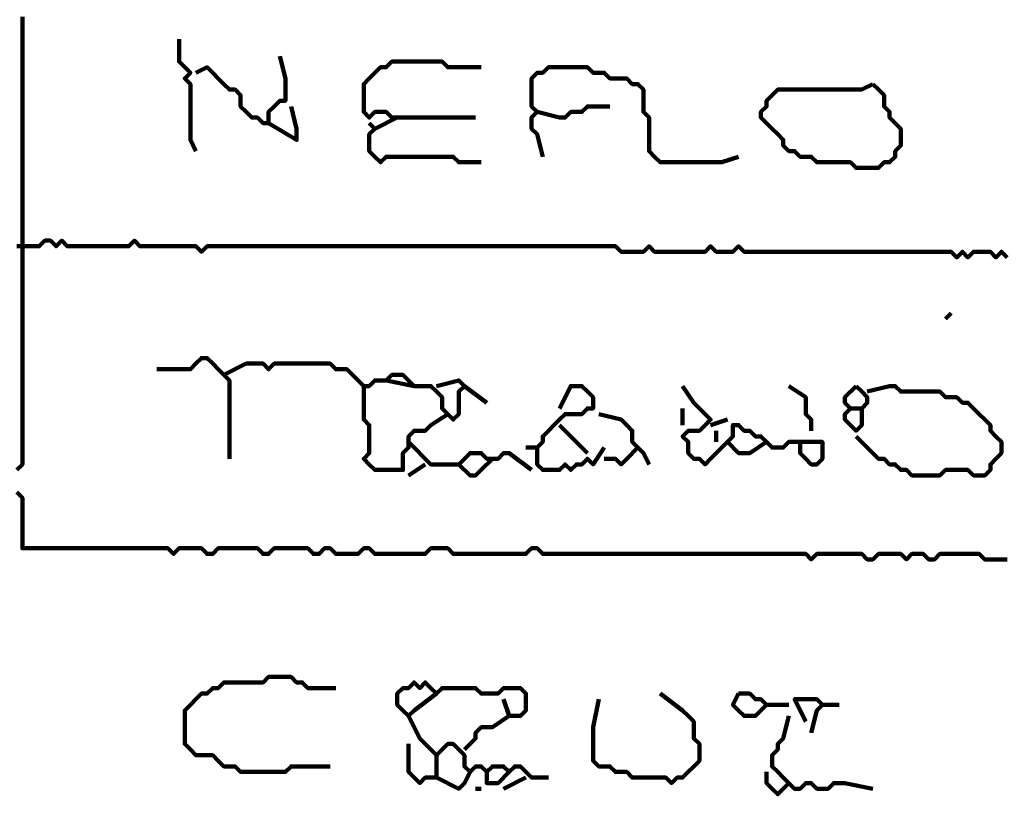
# Model space of a CAD drawing. Header units: metres. Extents: x 1959 to 4131, y 3282 to 4313.
# Tile 275 of 356: x 2430.17 to 2431.79, y 4290.45 to 4291.73. Entities that reach past the tile are written whole.
import ezdxf

# ---------------------------------------------------------------- set-up
doc = ezdxf.new("R2010")
doc.units = ezdxf.units.M
doc.layers.add('P', color=250, linetype='Continuous', lineweight=100)

msp = doc.modelspace()

# ---------------------------------------------------------------- linework, layer by layer
at = {"layer": 'P', "color": 0, "linetype": 'Continuous'}
for points in [[(2430.1709, 4291.7361), (2430.1709, 4291.7269), (2430.1709, 4291.7176), (2430.1709, 4291.7084), (2430.1709, 4291.6992), (2430.1709, 4291.6899), (2430.1709, 4291.6807), (2430.1709, 4291.6715), (2430.1709, 4291.6623), (2430.1709, 4291.653), (2430.1709, 4291.6438), (2430.1709, 4291.6346), (2430.1709, 4291.6253), (2430.1709, 4291.6161), (2430.1709, 4291.6069), (2430.1709, 4291.5976), (2430.1709, 4291.5884), (2430.1709, 4291.5792), (2430.1709, 4291.5699), (2430.1709, 4291.5607), (2430.1709, 4291.5515), (2430.1709, 4291.5423), (2430.1709, 4291.533), (2430.1709, 4291.5238), (2430.1709, 4291.5146), (2430.1709, 4291.5053), (2430.1709, 4291.4961), (2430.1709, 4291.4869), (2430.1709, 4291.4776), (2430.1709, 4291.4684), (2430.1709, 4291.4592), (2430.1709, 4291.4499), (2430.1709, 4291.4407), (2430.1709, 4291.4315), (2430.1709, 4291.4223), (2430.1709, 4291.413), (2430.1709, 4291.4038), (2430.1709, 4291.3946), (2430.1709, 4291.3853), (2430.1709, 4291.3761), (2430.1709, 4291.3669), (2430.1709, 4291.3576), (2430.1709, 4291.3484), (2430.1709, 4291.3392), (2430.1709, 4291.3299), (2430.1709, 4291.3207), (2430.1709, 4291.3115), (2430.1709, 4291.3023), (2430.1709, 4291.293), (2430.1709, 4291.2838), (2430.1709, 4291.2746), (2430.1709, 4291.2653), (2430.1709, 4291.2561), (2430.1709, 4291.2469), (2430.1709, 4291.2376), (2430.1709, 4291.2284), (2430.1709, 4291.2192), (2430.1709, 4291.2099), (2430.1709, 4291.2007), (2430.1709, 4291.1915), (2430.1709, 4291.1823), (2430.1709, 4291.173), (2430.1709, 4291.1638), (2430.1709, 4291.1546), (2430.1709, 4291.1453), (2430.1709, 4291.1361), (2430.1709, 4291.1269), (2430.1709, 4291.1176), (2430.1709, 4291.1084), (2430.1709, 4291.0992), (2430.1709, 4291.0899), (2430.1709, 4291.0807), (2430.1709, 4291.0715), (2430.1709, 4291.0623), (2430.1709, 4291.053), (2430.1709, 4291.0438), (2430.1709, 4291.0346), (2430.1709, 4291.0253), (2430.1709, 4291.0161), (2430.1709, 4291.0069), (2430.1709, 4290.9976), (2430.1617, 4290.9884)], [(2430.4294, 4291.6992), (2430.4294, 4291.6623), (2430.4386, 4291.653), (2430.4479, 4291.6438), (2430.4386, 4291.6346), (2430.4479, 4291.6253), (2430.4479, 4291.6161), (2430.4479, 4291.6069), (2430.4479, 4291.5976), (2430.4479, 4291.5884), (2430.4479, 4291.5792), (2430.4479, 4291.5699), (2430.4479, 4291.5607), (2430.4479, 4291.5515), (2430.4479, 4291.5423), (2430.4479, 4291.533), (2430.4571, 4291.5146)], [(2430.5956, 4291.6715), (2430.6048, 4291.6346), (2430.6048, 4291.6253), (2430.6048, 4291.6161), (2430.6048, 4291.6069), (2430.6048, 4291.5976), (2430.5956, 4291.5976), (2430.5863, 4291.5884), (2430.5771, 4291.5792), (2430.5771, 4291.5699), (2430.5771, 4291.5607), (2430.5679, 4291.5607), (2430.5586, 4291.5699), (2430.5494, 4291.5699), (2430.5402, 4291.5792), (2430.5309, 4291.5884), (2430.5309, 4291.5976), (2430.5309, 4291.6069), (2430.5217, 4291.6161), (2430.5125, 4291.6161), (2430.5032, 4291.6253), (2430.494, 4291.6346), (2430.4848, 4291.6438), (2430.4756, 4291.653), (2430.4571, 4291.6438)], [(2430.9186, 4291.5699), (2430.8817, 4291.5699), (2430.8725, 4291.5699), (2430.8632, 4291.5699), (2430.854, 4291.5699), (2430.8448, 4291.5699), (2430.8356, 4291.5699), (2430.8263, 4291.5699), (2430.8171, 4291.5699), (2430.8079, 4291.5699), (2430.7986, 4291.5699), (2430.7894, 4291.5699), (2430.7802, 4291.5699), (2430.7709, 4291.5792), (2430.7617, 4291.5792), (2430.7525, 4291.5792), (2430.7432, 4291.5699), (2430.734, 4291.5792), (2430.734, 4291.5884), (2430.734, 4291.5976), (2430.734, 4291.6069), (2430.734, 4291.6161), (2430.734, 4291.6253), (2430.7432, 4291.6346), (2430.7525, 4291.6438), (2430.7617, 4291.653), (2430.7709, 4291.653), (2430.7802, 4291.6623), (2430.7894, 4291.6623), (2430.7986, 4291.6623), (2430.8079, 4291.6623), (2430.8171, 4291.6623), (2430.8263, 4291.6623), (2430.8356, 4291.6623), (2430.8448, 4291.6623), (2430.854, 4291.6623), (2430.8632, 4291.6623), (2430.8725, 4291.653), (2430.8817, 4291.653), (2430.8909, 4291.653), (2430.9279, 4291.653)], [(2431.0294, 4291.5053), (2431.0202, 4291.5423), (2431.0109, 4291.5515), (2431.0109, 4291.5607), (2431.0109, 4291.5699), (2431.0202, 4291.5792), (2431.0109, 4291.5884), (2431.0109, 4291.5976), (2431.0109, 4291.6069), (2431.0109, 4291.6161), (2431.0109, 4291.6253), (2431.0109, 4291.6346), (2431.0202, 4291.6438), (2431.0294, 4291.6438), (2431.0386, 4291.653), (2431.0479, 4291.653), (2431.0571, 4291.653), (2431.0663, 4291.653), (2431.0756, 4291.653), (2431.0848, 4291.653), (2431.094, 4291.653), (2431.1032, 4291.653), (2431.1125, 4291.6438), (2431.1217, 4291.6438), (2431.1309, 4291.6438), (2431.1402, 4291.6346), (2431.1494, 4291.6346), (2431.1586, 4291.6346), (2431.1679, 4291.6346), (2431.1771, 4291.6253), (2431.1863, 4291.6253), (2431.1956, 4291.6161), (2431.1956, 4291.6069), (2431.1956, 4291.5976), (2431.1956, 4291.5884), (2431.1956, 4291.5792), (2431.2048, 4291.5699), (2431.2048, 4291.5607), (2431.2048, 4291.5515), (2431.2048, 4291.5423), (2431.2048, 4291.533), (2431.2048, 4291.5238), (2431.2048, 4291.5146), (2431.214, 4291.5053), (2431.2232, 4291.4961), (2431.2325, 4291.4961), (2431.2417, 4291.4961), (2431.2509, 4291.4961), (2431.2602, 4291.4961), (2431.2694, 4291.4961), (2431.2786, 4291.4961), (2431.2879, 4291.4961), (2431.2971, 4291.4961), (2431.3063, 4291.4961), (2431.3156, 4291.4961), (2431.3248, 4291.4961), (2431.3525, 4291.5053)], [(2431.574, 4291.6253), (2431.5832, 4291.6161), (2431.5925, 4291.6069), (2431.5925, 4291.5976), (2431.5925, 4291.5884), (2431.6017, 4291.5792), (2431.6017, 4291.5699), (2431.6109, 4291.5607), (2431.6202, 4291.5515), (2431.6202, 4291.5423), (2431.6202, 4291.533), (2431.6202, 4291.5238), (2431.6109, 4291.5146), (2431.6109, 4291.5053), (2431.6017, 4291.4961), (2431.5925, 4291.4961), (2431.5832, 4291.4869), (2431.574, 4291.4869), (2431.5648, 4291.4869), (2431.5556, 4291.4869), (2431.5463, 4291.4869), (2431.5371, 4291.4961), (2431.5279, 4291.4961), (2431.5186, 4291.4961), (2431.5094, 4291.4961), (2431.5002, 4291.4961), (2431.4909, 4291.4961), (2431.4817, 4291.4961), (2431.4725, 4291.5053), (2431.4632, 4291.5053), (2431.454, 4291.5053), (2431.4448, 4291.5146), (2431.4356, 4291.5146), (2431.4263, 4291.5238), (2431.4263, 4291.533), (2431.4171, 4291.5423), (2431.4079, 4291.5515), (2431.3986, 4291.5607), (2431.3894, 4291.5699), (2431.3894, 4291.5792), (2431.3986, 4291.5884), (2431.3986, 4291.5976), (2431.4079, 4291.6069), (2431.4171, 4291.6161), (2431.4263, 4291.6161), (2431.4356, 4291.6161), (2431.4448, 4291.6161), (2431.454, 4291.6161), (2431.4632, 4291.6161), (2431.4725, 4291.6161), (2431.4817, 4291.6161), (2431.4909, 4291.6161), (2431.5002, 4291.6161), (2431.5094, 4291.6161), (2431.5186, 4291.6161), (2431.5279, 4291.6161), (2431.5371, 4291.6161), (2431.5463, 4291.6161), (2431.5556, 4291.6161), (2431.574, 4291.6253)], [(2430.614, 4291.5884), (2430.6232, 4291.5515), (2430.6232, 4291.5423), (2430.6232, 4291.533), (2430.5771, 4291.5607)], [(2431.0202, 4291.5792), (2431.0571, 4291.5699), (2431.0663, 4291.5699), (2431.0756, 4291.5792), (2431.0848, 4291.5792), (2431.094, 4291.5792), (2431.1032, 4291.5884), (2431.1125, 4291.5884), (2431.1402, 4291.5884)], [(2430.7894, 4291.5699), (2430.7525, 4291.5515), (2430.7432, 4291.5423), (2430.7432, 4291.533), (2430.7432, 4291.5238), (2430.7432, 4291.5146), (2430.7525, 4291.5053), (2430.7617, 4291.4961), (2430.7709, 4291.5053), (2430.7802, 4291.5053), (2430.7894, 4291.5053), (2430.7986, 4291.5053), (2430.8079, 4291.5053), (2430.8171, 4291.5053), (2430.8263, 4291.5053), (2430.8356, 4291.5053), (2430.8448, 4291.5053), (2430.854, 4291.5053), (2430.8632, 4291.5053), (2430.8725, 4291.5053), (2430.8817, 4291.5053), (2430.8909, 4291.4961), (2430.9002, 4291.4961), (2430.9094, 4291.4961), (2430.9279, 4291.4961)], [(2430.7432, 4291.5607), (2430.7525, 4291.5515)], [(2430.1617, 4291.3576), (2430.1709, 4291.3576), (2430.1802, 4291.3576), (2430.1894, 4291.3576), (2430.1986, 4291.3576), (2430.2079, 4291.3669), (2430.2171, 4291.3669), (2430.2263, 4291.3576), (2430.2356, 4291.3669), (2430.2448, 4291.3576), (2430.254, 4291.3576), (2430.2632, 4291.3576), (2430.2725, 4291.3576), (2430.2817, 4291.3576), (2430.2909, 4291.3576), (2430.3002, 4291.3576), (2430.3094, 4291.3576), (2430.3186, 4291.3576), (2430.3279, 4291.3576), (2430.3371, 4291.3576), (2430.3463, 4291.3576), (2430.3556, 4291.3669), (2430.3648, 4291.3576), (2430.374, 4291.3576), (2430.3832, 4291.3576), (2430.3925, 4291.3576), (2430.4017, 4291.3576), (2430.4109, 4291.3576), (2430.4202, 4291.3576), (2430.4294, 4291.3576), (2430.4386, 4291.3576), (2430.4479, 4291.3576), (2430.4571, 4291.3576), (2430.4663, 4291.3484), (2430.4756, 4291.3576), (2430.4848, 4291.3576), (2430.494, 4291.3576), (2430.5032, 4291.3576), (2430.5125, 4291.3576), (2430.5217, 4291.3576), (2430.5309, 4291.3576), (2430.5402, 4291.3576), (2430.5494, 4291.3576), (2430.5586, 4291.3576), (2430.5679, 4291.3576), (2430.5771, 4291.3576), (2430.5863, 4291.3576), (2430.5956, 4291.3576), (2430.6048, 4291.3576), (2430.614, 4291.3576), (2430.6232, 4291.3576), (2430.6325, 4291.3576), (2430.6417, 4291.3576), (2430.6509, 4291.3576), (2430.6602, 4291.3576), (2430.6694, 4291.3576), (2430.6786, 4291.3576), (2430.6879, 4291.3576), (2430.6971, 4291.3576), (2430.7063, 4291.3576), (2430.7156, 4291.3576), (2430.7248, 4291.3576), (2430.734, 4291.3576), (2430.7432, 4291.3576), (2430.7525, 4291.3576), (2430.7617, 4291.3576), (2430.7709, 4291.3576), (2430.7802, 4291.3576), (2430.7894, 4291.3576), (2430.7986, 4291.3576), (2430.8079, 4291.3576), (2430.8171, 4291.3576), (2430.8263, 4291.3576), (2430.8356, 4291.3576), (2430.8448, 4291.3576), (2430.854, 4291.3576), (2430.8632, 4291.3576), (2430.8725, 4291.3576), (2430.8817, 4291.3576), (2430.8909, 4291.3576), (2430.9002, 4291.3576), (2430.9094, 4291.3576), (2430.9186, 4291.3576), (2430.9279, 4291.3576), (2430.9371, 4291.3576), (2430.9463, 4291.3576), (2430.9556, 4291.3576), (2430.9648, 4291.3576), (2430.974, 4291.3576), (2430.9832, 4291.3576), (2430.9925, 4291.3576), (2431.0017, 4291.3576), (2431.0109, 4291.3576), (2431.0202, 4291.3576), (2431.0294, 4291.3576), (2431.0386, 4291.3576), (2431.0479, 4291.3576), (2431.0571, 4291.3576), (2431.0663, 4291.3576), (2431.0756, 4291.3576), (2431.0848, 4291.3576), (2431.094, 4291.3576), (2431.1032, 4291.3576), (2431.1125, 4291.3576), (2431.1217, 4291.3576), (2431.1309, 4291.3576), (2431.1402, 4291.3576), (2431.1494, 4291.3576), (2431.1586, 4291.3484), (2431.1679, 4291.3484), (2431.1771, 4291.3484), (2431.1863, 4291.3484), (2431.1956, 4291.3484), (2431.2048, 4291.3576), (2431.214, 4291.3484), (2431.2232, 4291.3484), (2431.2325, 4291.3484), (2431.2417, 4291.3484), (2431.2509, 4291.3484), (2431.2602, 4291.3484), (2431.2694, 4291.3484), (2431.2786, 4291.3484), (2431.2879, 4291.3484), (2431.2971, 4291.3484), (2431.3063, 4291.3576), (2431.3156, 4291.3484), (2431.3248, 4291.3484), (2431.334, 4291.3484), (2431.3432, 4291.3484), (2431.3525, 4291.3576), (2431.3617, 4291.3484), (2431.3709, 4291.3484), (2431.3802, 4291.3484), (2431.3894, 4291.3484), (2431.3986, 4291.3484), (2431.4079, 4291.3484), (2431.4171, 4291.3484), (2431.4263, 4291.3484), (2431.4356, 4291.3484), (2431.4448, 4291.3484), (2431.454, 4291.3484), (2431.4632, 4291.3484), (2431.4725, 4291.3484), (2431.4817, 4291.3484), (2431.4909, 4291.3484), (2431.5002, 4291.3484), (2431.5094, 4291.3484), (2431.5186, 4291.3484), (2431.5279, 4291.3484), (2431.5371, 4291.3484), (2431.5463, 4291.3484), (2431.5556, 4291.3484), (2431.5648, 4291.3484), (2431.574, 4291.3484), (2431.5832, 4291.3484), (2431.5925, 4291.3484), (2431.6017, 4291.3484), (2431.6109, 4291.3484), (2431.6202, 4291.3484), (2431.6294, 4291.3484), (2431.6386, 4291.3484), (2431.6479, 4291.3484), (2431.6571, 4291.3484), (2431.6663, 4291.3484), (2431.6756, 4291.3484), (2431.6848, 4291.3484), (2431.694, 4291.3484), (2431.7032, 4291.3484), (2431.7125, 4291.3392), (2431.7217, 4291.3484), (2431.7309, 4291.3392), (2431.7402, 4291.3484), (2431.7494, 4291.3484), (2431.7586, 4291.3484), (2431.7679, 4291.3484), (2431.7771, 4291.3392), (2431.7863, 4291.3484), (2431.7956, 4291.3392)], [(2431.7032, 4291.2469), (2431.694, 4291.2376)], [(2430.3925, 4291.1546), (2430.4294, 4291.1546), (2430.4386, 4291.1546), (2430.4479, 4291.1546), (2430.4571, 4291.1638), (2430.4663, 4291.173), (2430.4756, 4291.173), (2430.4848, 4291.1638), (2430.494, 4291.1546), (2430.5032, 4291.1453), (2430.5125, 4291.1361), (2430.5125, 4291.1269), (2430.5125, 4291.1176), (2430.5125, 4291.1084), (2430.5125, 4291.0992), (2430.5125, 4291.0899), (2430.5125, 4291.0807), (2430.5125, 4291.0715), (2430.5125, 4291.0623), (2430.5125, 4291.053), (2430.5125, 4291.0069)], [(2430.5032, 4291.1453), (2430.5402, 4291.1638), (2430.5494, 4291.1638), (2430.5586, 4291.1638), (2430.5679, 4291.1638), (2430.5771, 4291.1546), (2430.5863, 4291.1638), (2430.5956, 4291.1638), (2430.6048, 4291.1638), (2430.614, 4291.1638), (2430.6232, 4291.1638), (2430.6325, 4291.1638), (2430.6417, 4291.1638), (2430.6509, 4291.1638), (2430.6602, 4291.1638), (2430.6694, 4291.1638), (2430.6786, 4291.1638), (2430.6879, 4291.1546), (2430.6971, 4291.1546), (2430.7063, 4291.1546), (2430.7156, 4291.1453), (2430.7248, 4291.1361), (2430.734, 4291.1269), (2430.7432, 4291.1269), (2430.7525, 4291.1361), (2430.7617, 4291.1361), (2430.7709, 4291.1361), (2430.7802, 4291.1453), (2430.7894, 4291.1453), (2430.7986, 4291.1453), (2430.8079, 4291.1361), (2430.8171, 4291.1269), (2430.7709, 4291.1361)], [(2430.854, 4291.1269), (2430.8909, 4291.1361), (2430.9002, 4291.1269), (2430.8909, 4291.1176), (2430.8909, 4291.1084), (2430.8909, 4291.0992), (2430.8909, 4291.0899), (2430.8909, 4291.0807), (2430.8817, 4291.0715), (2430.8725, 4291.0807), (2430.8632, 4291.0899), (2430.8632, 4291.0992), (2430.8632, 4291.1084), (2430.854, 4291.1176), (2430.8448, 4291.1269), (2430.8356, 4291.1269), (2430.8171, 4291.1269)], [(2430.734, 4291.1269), (2430.734, 4291.0899), (2430.734, 4291.0807), (2430.734, 4291.0715), (2430.7432, 4291.0623), (2430.7432, 4291.053), (2430.7432, 4291.0438), (2430.7432, 4291.0346), (2430.7432, 4291.0253), (2430.7432, 4291.0161), (2430.734, 4291.0069), (2430.7432, 4290.9976), (2430.7525, 4290.9884), (2430.7617, 4290.9884), (2430.7709, 4290.9884), (2430.7802, 4290.9884), (2430.7894, 4290.9884), (2430.7986, 4290.9884), (2430.7986, 4290.9976), (2430.7986, 4291.0069), (2430.7986, 4291.0161), (2430.8079, 4291.0253), (2430.8079, 4291.0346), (2430.8079, 4291.0438), (2430.8171, 4291.053), (2430.8263, 4291.053), (2430.8356, 4291.053), (2430.8448, 4291.0623), (2430.8725, 4291.0807)], [(2430.9002, 4291.1269), (2430.9371, 4291.0992)], [(2431.0571, 4291.0899), (2431.0756, 4291.1269), (2431.0848, 4291.1269), (2431.094, 4291.1269), (2431.1032, 4291.1176), (2431.1125, 4291.1084), (2431.1125, 4291.0992), (2431.1125, 4291.0899), (2431.1032, 4291.0899), (2431.094, 4291.0807), (2431.0848, 4291.0807), (2431.0756, 4291.0807), (2431.0663, 4291.0807), (2431.0571, 4291.0715), (2431.0479, 4291.0623), (2431.0386, 4291.053), (2431.0294, 4291.0438), (2431.0294, 4291.0346), (2431.0202, 4291.0253), (2431.0202, 4291.0161), (2431.0202, 4291.0069), (2431.0202, 4290.9976), (2431.0294, 4290.9884), (2431.0386, 4290.9884), (2431.0479, 4290.9884), (2431.0571, 4290.9884), (2431.0663, 4290.9976), (2431.0756, 4290.9884), (2431.0848, 4290.9976), (2431.094, 4290.9976), (2431.1032, 4291.0069), (2431.1125, 4290.9976), (2431.1309, 4291.0253)], [(2431.2602, 4291.1269), (2431.2786, 4291.0992), (2431.2879, 4291.0899), (2431.2971, 4291.0807), (2431.3063, 4291.0715), (2431.2971, 4291.0623), (2431.2879, 4291.053), (2431.2786, 4291.053), (2431.2694, 4291.053), (2431.2602, 4291.0438), (2431.2694, 4291.0346), (2431.2694, 4291.0253), (2431.2694, 4291.0161), (2431.2786, 4291.0069), (2431.2879, 4291.0069), (2431.2971, 4290.9976), (2431.3063, 4291.0069), (2431.3156, 4291.0161), (2431.3248, 4291.0253), (2431.334, 4291.0346), (2431.3432, 4291.0438), (2431.3432, 4291.053), (2431.3432, 4291.0623), (2431.3525, 4291.0623), (2431.3617, 4291.053), (2431.3709, 4291.053), (2431.3802, 4291.0438), (2431.3894, 4291.0438), (2431.3986, 4291.0346), (2431.4079, 4291.0253), (2431.4171, 4291.0253), (2431.4263, 4291.0253), (2431.4356, 4291.0346), (2431.4448, 4291.0346), (2431.454, 4291.0346), (2431.454, 4291.0253), (2431.454, 4291.0161), (2431.4632, 4291.0069), (2431.4725, 4290.9976), (2431.4817, 4290.9976), (2431.4909, 4291.0069), (2431.4909, 4291.0161), (2431.4909, 4291.0253), (2431.4909, 4291.0346), (2431.454, 4291.0346)], [(2431.4356, 4291.1269), (2431.4632, 4291.1084), (2431.4632, 4291.0992), (2431.4632, 4291.0899), (2431.4632, 4291.0807), (2431.4725, 4291.0715), (2431.4725, 4291.053)], [(2431.5463, 4291.1269), (2431.5556, 4291.1176), (2431.5648, 4291.1084), (2431.5648, 4291.0992), (2431.5556, 4291.0899), (2431.5556, 4291.0807), (2431.5556, 4291.0715), (2431.5556, 4291.0623), (2431.5463, 4291.053), (2431.5371, 4291.0623), (2431.5279, 4291.0715), (2431.5279, 4291.0807), (2431.5371, 4291.0899), (2431.5279, 4291.0992), (2431.5279, 4291.1084), (2431.5463, 4291.1269)], [(2431.5648, 4291.1176), (2431.6017, 4291.1269), (2431.6109, 4291.1269), (2431.6202, 4291.1176), (2431.6294, 4291.1176), (2431.6386, 4291.1176), (2431.6479, 4291.1176), (2431.6571, 4291.1176), (2431.6663, 4291.1176), (2431.6756, 4291.1176), (2431.6848, 4291.1176), (2431.694, 4291.1084), (2431.7032, 4291.1084), (2431.7125, 4291.1084), (2431.7217, 4291.0992), (2431.7309, 4291.0992), (2431.7402, 4291.0899), (2431.7494, 4291.0807), (2431.7586, 4291.0715), (2431.7679, 4291.0623), (2431.7679, 4291.053), (2431.7771, 4291.0438), (2431.7863, 4291.0346), (2431.7863, 4291.0253), (2431.7863, 4291.0161), (2431.7771, 4291.0069), (2431.7679, 4290.9976), (2431.7679, 4290.9884), (2431.7586, 4290.9792), (2431.7494, 4290.9792), (2431.7402, 4290.9792), (2431.7309, 4290.9884), (2431.7217, 4290.9884), (2431.7125, 4290.9884), (2431.7032, 4290.9884), (2431.694, 4290.9884), (2431.6848, 4290.9792), (2431.6756, 4290.9792), (2431.6663, 4290.9792), (2431.6571, 4290.9792), (2431.6479, 4290.9792), (2431.6386, 4290.9792), (2431.6294, 4290.9884), (2431.6202, 4290.9884), (2431.6109, 4290.9976), (2431.6017, 4290.9976), (2431.5925, 4291.0069), (2431.5832, 4291.0069), (2431.5463, 4291.0438)], [(2431.1217, 4291.0807), (2431.1586, 4291.0715), (2431.1679, 4291.0623), (2431.1771, 4291.053), (2431.1771, 4291.0438), (2431.1771, 4291.0346), (2431.1863, 4291.0253), (2431.1956, 4291.0161), (2431.2048, 4290.9976)], [(2431.2602, 4291.0899), (2431.2602, 4291.0623)], [(2431.5371, 4291.0899), (2431.5556, 4291.0899)], [(2431.3063, 4291.0623), (2431.334, 4291.0715)], [(2431.0571, 4291.0623), (2431.1032, 4291.0161)], [(2431.3156, 4291.053), (2431.3156, 4291.0346)], [(2430.8079, 4291.0346), (2430.8448, 4290.9976), (2430.854, 4290.9976), (2430.8632, 4290.9976), (2430.8725, 4290.9976), (2430.8817, 4290.9976), (2430.8909, 4290.9976), (2430.9002, 4291.0069), (2430.9094, 4291.0161), (2430.9186, 4291.0161), (2430.9279, 4291.0161), (2430.9371, 4291.0069), (2430.9463, 4291.0069), (2430.9556, 4291.0069), (2430.9648, 4291.0161), (2430.974, 4291.0161), (2431.0109, 4290.9884)], [(2431.334, 4291.0346), (2431.3525, 4291.0161), (2431.3617, 4291.0161), (2431.3709, 4291.0161), (2431.3986, 4291.0346)], [(2431.0017, 4291.0253), (2431.0202, 4291.0253)], [(2431.1863, 4291.0253), (2431.1679, 4291.0069), (2431.1586, 4290.9976), (2431.1494, 4291.0069), (2431.1309, 4291.0069)], [(2430.9463, 4291.0069), (2430.9279, 4290.9884), (2430.9186, 4290.9792), (2430.9094, 4290.9792), (2430.8909, 4290.9976)], [(2430.8079, 4290.9792), (2430.8356, 4290.9976)], [(2430.1617, 4290.9515), (2430.1709, 4290.9423), (2430.1709, 4290.933), (2430.1709, 4290.9238), (2430.1709, 4290.9146), (2430.1709, 4290.9053), (2430.1709, 4290.8961), (2430.1709, 4290.8869), (2430.1709, 4290.8776), (2430.1709, 4290.8684), (2430.1709, 4290.8592), (2430.1802, 4290.8592), (2430.1894, 4290.8592), (2430.1986, 4290.8592), (2430.2079, 4290.8592), (2430.2171, 4290.8592), (2430.2263, 4290.8592), (2430.2356, 4290.8592), (2430.2448, 4290.8592), (2430.254, 4290.8592), (2430.2632, 4290.8592), (2430.2725, 4290.8592), (2430.2817, 4290.8592), (2430.2909, 4290.8592), (2430.3002, 4290.8592), (2430.3094, 4290.8592), (2430.3186, 4290.8592), (2430.3279, 4290.8592), (2430.3371, 4290.8592), (2430.3463, 4290.8592), (2430.3556, 4290.8592), (2430.3648, 4290.8592), (2430.374, 4290.8592), (2430.3832, 4290.8592), (2430.3925, 4290.8592), (2430.4017, 4290.8592), (2430.4109, 4290.8592), (2430.4202, 4290.8499), (2430.4294, 4290.8592), (2430.4386, 4290.8592), (2430.4479, 4290.8592), (2430.4571, 4290.8592), (2430.4663, 4290.8592), (2430.4756, 4290.8499), (2430.4848, 4290.8499), (2430.494, 4290.8592), (2430.5032, 4290.8592), (2430.5125, 4290.8592), (2430.5217, 4290.8592), (2430.5309, 4290.8592), (2430.5402, 4290.8592), (2430.5494, 4290.8592), (2430.5586, 4290.8592), (2430.5679, 4290.8499), (2430.5771, 4290.8499), (2430.5863, 4290.8592), (2430.5956, 4290.8592), (2430.6048, 4290.8592), (2430.614, 4290.8592), (2430.6232, 4290.8592), (2430.6325, 4290.8592), (2430.6417, 4290.8592), (2430.6509, 4290.8499), (2430.6602, 4290.8499), (2430.6694, 4290.8592), (2430.6786, 4290.8592), (2430.6879, 4290.8499), (2430.6971, 4290.8499), (2430.7063, 4290.8499), (2430.7156, 4290.8499), (2430.7248, 4290.8499), (2430.734, 4290.8592), (2430.7432, 4290.8592), (2430.7525, 4290.8499), (2430.7617, 4290.8499), (2430.7709, 4290.8499), (2430.7802, 4290.8499), (2430.7894, 4290.8499), (2430.7986, 4290.8499), (2430.8079, 4290.8499), (2430.8171, 4290.8499), (2430.8263, 4290.8499), (2430.8356, 4290.8499), (2430.8448, 4290.8592), (2430.854, 4290.8592), (2430.8632, 4290.8592), (2430.8725, 4290.8592), (2430.8817, 4290.8499), (2430.8909, 4290.8499), (2430.9002, 4290.8499), (2430.9094, 4290.8499), (2430.9186, 4290.8499), (2430.9279, 4290.8499), (2430.9371, 4290.8499), (2430.9463, 4290.8499), (2430.9556, 4290.8499), (2430.9648, 4290.8499), (2430.974, 4290.8499), (2430.9832, 4290.8499), (2430.9925, 4290.8499), (2431.0017, 4290.8499), (2431.0109, 4290.8592), (2431.0202, 4290.8592), (2431.0294, 4290.8499), (2431.0386, 4290.8499), (2431.0479, 4290.8499), (2431.0571, 4290.8499), (2431.0663, 4290.8499), (2431.0756, 4290.8499), (2431.0848, 4290.8499), (2431.094, 4290.8499), (2431.1032, 4290.8499), (2431.1125, 4290.8499), (2431.1217, 4290.8499), (2431.1309, 4290.8499), (2431.1402, 4290.8499), (2431.1494, 4290.8499), (2431.1586, 4290.8499), (2431.1679, 4290.8499), (2431.1771, 4290.8499), (2431.1863, 4290.8499), (2431.1956, 4290.8499), (2431.2048, 4290.8499), (2431.214, 4290.8499), (2431.2232, 4290.8499), (2431.2325, 4290.8499), (2431.2417, 4290.8499), (2431.2509, 4290.8499), (2431.2602, 4290.8499), (2431.2694, 4290.8499), (2431.2786, 4290.8499), (2431.2879, 4290.8499), (2431.2971, 4290.8499), (2431.3063, 4290.8499), (2431.3156, 4290.8499), (2431.3248, 4290.8499), (2431.334, 4290.8499), (2431.3432, 4290.8499), (2431.3525, 4290.8499), (2431.3617, 4290.8499), (2431.3709, 4290.8499), (2431.3802, 4290.8499), (2431.3894, 4290.8499), (2431.3986, 4290.8499), (2431.4079, 4290.8499), (2431.4171, 4290.8499), (2431.4263, 4290.8499), (2431.4356, 4290.8499), (2431.4448, 4290.8499), (2431.454, 4290.8499), (2431.4632, 4290.8499), (2431.4725, 4290.8407), (2431.4817, 4290.8499), (2431.4909, 4290.8499), (2431.5002, 4290.8499), (2431.5094, 4290.8499), (2431.5186, 4290.8499), (2431.5279, 4290.8499), (2431.5371, 4290.8499), (2431.5463, 4290.8499), (2431.5556, 4290.8499), (2431.5648, 4290.8407), (2431.574, 4290.8407), (2431.5832, 4290.8499), (2431.5925, 4290.8499), (2431.6017, 4290.8499), (2431.6109, 4290.8499), (2431.6202, 4290.8499), (2431.6294, 4290.8407), (2431.6386, 4290.8499), (2431.6479, 4290.8499), (2431.6571, 4290.8499), (2431.6663, 4290.8407), (2431.6756, 4290.8407), (2431.6848, 4290.8499), (2431.694, 4290.8499), (2431.7032, 4290.8499), (2431.7125, 4290.8499), (2431.7217, 4290.8499), (2431.7309, 4290.8499), (2431.7402, 4290.8499), (2431.7494, 4290.8499), (2431.7586, 4290.8407), (2431.7679, 4290.8407), (2431.7771, 4290.8407), (2431.7863, 4290.8407), (2431.7956, 4290.8407)], [(2430.6786, 4290.4992), (2430.6417, 4290.4992), (2430.6325, 4290.4992), (2430.6232, 4290.4992), (2430.614, 4290.4992), (2430.6048, 4290.4899), (2430.5956, 4290.4899), (2430.5863, 4290.4899), (2430.5771, 4290.4899), (2430.5679, 4290.4899), (2430.5586, 4290.4899), (2430.5494, 4290.4899), (2430.5402, 4290.4899), (2430.5309, 4290.4899), (2430.5217, 4290.4992), (2430.5125, 4290.4992), (2430.5032, 4290.4992), (2430.494, 4290.5084), (2430.4848, 4290.5176), (2430.4756, 4290.5176), (2430.4663, 4290.5176), (2430.4571, 4290.5176), (2430.4479, 4290.5269), (2430.4386, 4290.5361), (2430.4386, 4290.5453), (2430.4386, 4290.5546), (2430.4386, 4290.5638), (2430.4386, 4290.573), (2430.4386, 4290.5823), (2430.4386, 4290.5915), (2430.4479, 4290.6007), (2430.4571, 4290.6099), (2430.4663, 4290.6192), (2430.4756, 4290.6192), (2430.4848, 4290.6284), (2430.494, 4290.6284), (2430.5032, 4290.6376), (2430.5125, 4290.6376), (2430.5217, 4290.6376), (2430.5309, 4290.6376), (2430.5402, 4290.6376), (2430.5494, 4290.6376), (2430.5586, 4290.6376), (2430.5679, 4290.6376), (2430.5771, 4290.6469), (2430.5863, 4290.6469), (2430.5956, 4290.6469), (2430.6048, 4290.6469), (2430.614, 4290.6469), (2430.6232, 4290.6376), (2430.6325, 4290.6376), (2430.6417, 4290.6284), (2430.6879, 4290.6284)], [(2430.854, 4290.6192), (2430.8171, 4290.5915), (2430.8079, 4290.5823), (2430.7986, 4290.5915), (2430.7894, 4290.6007), (2430.7894, 4290.6099), (2430.7894, 4290.6192), (2430.7986, 4290.6284), (2430.8079, 4290.6284), (2430.8171, 4290.6376), (2430.8263, 4290.6284), (2430.8356, 4290.6376), (2430.8448, 4290.6284), (2430.854, 4290.6192), (2430.8632, 4290.6284), (2430.8725, 4290.6284), (2430.8817, 4290.6284), (2430.8909, 4290.6284), (2430.9002, 4290.6284), (2430.9094, 4290.6284), (2430.9186, 4290.6284), (2430.9279, 4290.6192), (2430.9371, 4290.6192), (2430.9463, 4290.6192), (2430.9556, 4290.6192), (2430.9648, 4290.6284), (2430.974, 4290.6284), (2430.9832, 4290.6284), (2430.9925, 4290.6284), (2431.0017, 4290.6192), (2431.0017, 4290.6099), (2431.0017, 4290.6007), (2431.0017, 4290.5915), (2430.9925, 4290.5823), (2430.9832, 4290.5823), (2430.974, 4290.5823), (2430.9648, 4290.6099)], [(2431.2232, 4290.6192), (2431.2602, 4290.5915), (2431.2694, 4290.5823), (2431.2786, 4290.573), (2431.2786, 4290.5638), (2431.2786, 4290.5546), (2431.2786, 4290.5453), (2431.2879, 4290.5361), (2431.2879, 4290.5269), (2431.2879, 4290.5176), (2431.2879, 4290.5084), (2431.2786, 4290.4992), (2431.2694, 4290.4899), (2431.2602, 4290.4807), (2431.2509, 4290.4807), (2431.2417, 4290.4715), (2431.2325, 4290.4807), (2431.2232, 4290.4807), (2431.214, 4290.4807), (2431.2048, 4290.4807), (2431.1956, 4290.4807), (2431.1863, 4290.4807), (2431.1771, 4290.4807), (2431.1679, 4290.4899), (2431.1586, 4290.4899), (2431.1494, 4290.4899), (2431.1402, 4290.4992), (2431.1309, 4290.4992), (2431.1217, 4290.4992), (2431.1125, 4290.5084), (2431.1125, 4290.5176), (2431.1125, 4290.5269), (2431.1125, 4290.5361), (2431.1125, 4290.5453), (2431.1125, 4290.5546), (2431.1125, 4290.5638), (2431.1217, 4290.6099)], [(2431.3525, 4290.6192), (2431.3617, 4290.6192), (2431.3709, 4290.6192), (2431.3802, 4290.6099), (2431.3894, 4290.6099), (2431.3986, 4290.6007), (2431.3894, 4290.5915), (2431.3802, 4290.5823), (2431.3709, 4290.5823), (2431.3617, 4290.5823), (2431.3525, 4290.5915), (2431.3432, 4290.6007), (2431.3525, 4290.6192)], [(2431.4632, 4290.573), (2431.4448, 4290.6099), (2431.454, 4290.6099), (2431.4632, 4290.6099), (2431.4725, 4290.6099), (2431.4817, 4290.6099), (2431.4909, 4290.6007), (2431.4817, 4290.5915), (2431.4725, 4290.5546)], [(2431.3986, 4290.6007), (2431.4356, 4290.6007)], [(2431.4909, 4290.6007), (2431.5186, 4290.6007)], [(2430.8079, 4290.5823), (2430.8263, 4290.5453), (2430.8356, 4290.5361), (2430.8448, 4290.5269), (2430.854, 4290.5176), (2430.8632, 4290.5269), (2430.8725, 4290.5361), (2430.8817, 4290.5361), (2430.8909, 4290.5269), (2430.9002, 4290.5176), (2430.9002, 4290.5084), (2430.9002, 4290.4992), (2430.9094, 4290.4899), (2430.9186, 4290.4992), (2430.9279, 4290.4992), (2430.9371, 4290.4899), (2430.9463, 4290.4992), (2430.9556, 4290.4992), (2430.9648, 4290.4992), (2430.974, 4290.4899), (2430.9832, 4290.4992), (2430.9925, 4290.4992), (2431.0017, 4290.4899), (2431.0109, 4290.4807), (2431.0386, 4290.4807)], [(2430.974, 4290.5823), (2430.9463, 4290.5638), (2430.9371, 4290.5638), (2430.9279, 4290.5638), (2430.9186, 4290.5546), (2430.9186, 4290.5453), (2430.9002, 4290.5269)], [(2431.4356, 4290.5823), (2431.4263, 4290.5453), (2431.4171, 4290.5361), (2431.4171, 4290.5269), (2431.4079, 4290.5176), (2431.4079, 4290.5084), (2431.4079, 4290.4992), (2431.4171, 4290.4899), (2431.4263, 4290.4807), (2431.4356, 4290.4715), (2431.4448, 4290.4623), (2431.454, 4290.4623), (2431.4632, 4290.4715), (2431.4725, 4290.4715), (2431.4817, 4290.4623), (2431.4909, 4290.4623), (2431.5002, 4290.4623), (2431.5094, 4290.4715), (2431.5186, 4290.4715), (2431.5279, 4290.4715), (2431.574, 4290.4623)], [(2430.8079, 4290.5361), (2430.8079, 4290.4992), (2430.8079, 4290.4899), (2430.8171, 4290.4807), (2430.8263, 4290.4715), (2430.8356, 4290.4807), (2430.8448, 4290.4807), (2430.854, 4290.4807), (2430.854, 4290.5176)], [(2430.9094, 4290.4899), (2430.9002, 4290.4715), (2430.8909, 4290.4623), (2430.854, 4290.4807)], [(2430.9371, 4290.4899), (2430.9371, 4290.4715), (2430.9463, 4290.4715), (2430.9556, 4290.4715), (2430.974, 4290.4899)], [(2430.9648, 4290.4623), (2431.0017, 4290.4807)], [(2431.3986, 4290.4899), (2431.3986, 4290.4715), (2431.4079, 4290.4623), (2431.4171, 4290.453), (2431.4356, 4290.4715)], [(2430.9186, 4290.4623), (2430.9279, 4290.4623)]]:
    msp.add_lwpolyline(points, dxfattribs=at)

doc.saveas('drawing.dxf')
